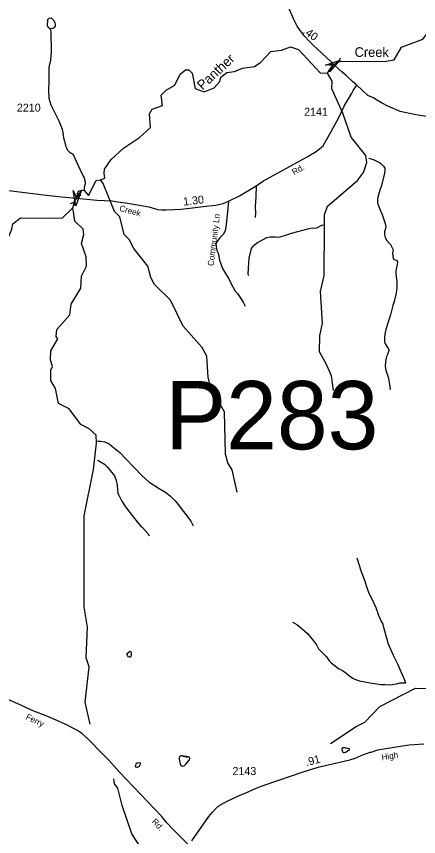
# Model space of a CAD drawing. Extents: x 1473865 to 1648260, y 639067 to 773536.
# Drawn here: x 1615631 to 1621916, y 660733 to 673547 of the extents above; entities that cross this region are included whole.
import ezdxf

# ---------------------------------------------------------------- set-up
doc = ezdxf.new("R2010")
doc.units = 0
for name, color, linetype in [('Exist Hydrographic Creek Single Shore', 7, 'Continuous'), ('Exist Hydrographic Creek Single Shore Label', 7, 'Continuous'), ('Exist Hydrographic Misc Water Feature', 7, 'Continuous'), ('Exist Road Non-System Type 51', 7, 'Continuous'), ('Exist Road Non-System Type 51 Label', 7, 'Continuous'), ('Exist Road Secondary Mileage Hundredths English Label', 7, 'Continuous'), ('Exist Road Secondary Structure Pipe Attributed CELL', 7, 'Continuous'), ('Exist Road Secondary Structure Pipe CELL', 7, 'Continuous'), ('Exist Road Secondary Structure Pipe Number Label', 7, 'Continuous'), ('Exist Road Secondary Type 51 Attributed', 7, 'Continuous'), ('Exist Road Secondary Type 51 Label', 7, 'Continuous'), ('Exist Road Secondary Type 51 Number Label', 7, 'Continuous')]:
    doc.layers.add(name, color=color, linetype=linetype)

msp = doc.modelspace()

# ---------------------------------------------------------------- linework, layer by layer
at = {"layer": 'Exist Hydrographic Creek Single Shore'}
for points in [[(1620492, 672660), (1620545, 672743), (1620591, 672796), (1620681, 672843), (1621410, 672845), (1621536, 672868), (1621649, 673065), (1621985, 673193), (1622075, 673310), (1622117, 673422), (1622105, 673502)], [(1616945, 670994), (1617011, 671020), (1617005, 671094), (1617008, 671161), (1617110, 671311), (1617307, 671488), (1617557, 671657), (1617729, 671810), (1617709, 672025), (1617752, 672100), (1617914, 672157), (1617896, 672317), (1617972, 672397), (1618107, 672470), (1618192, 672646), (1618273, 672711), (1618326, 672713), (1618377, 672662), (1618423, 672419), (1618564, 672366), (1618723, 672431), (1618808, 672528), (1618825, 672597), (1618918, 672670), (1619042, 672685), (1619167, 672736), (1619353, 672763), (1619453, 672830), (1619606, 673001), (1619773, 673017), (1619915, 673074), (1620040, 673028), (1620380, 672664), (1620492, 672660)], [(1616513, 670554), (1616543, 670658), (1616571, 670707), (1616603, 670816), (1616660, 670833), (1616689, 670827), (1616758, 670751), (1616879, 670985), (1616945, 670994)], [(1613918, 667726), (1613936, 667825), (1614039, 668049), (1614049, 668190), (1614109, 668307), (1614218, 668413), (1614319, 668470), (1614469, 668493), (1614564, 668701), (1614566, 668842), (1614627, 669015), (1614728, 669148), (1615118, 669448), (1615225, 669620), (1615203, 669710), (1615245, 669807), (1615482, 670038), (1615559, 670221), (1615577, 670306), (1615695, 670402), (1616145, 670396), (1616353, 670401), (1616513, 670554)], [(1620538, 662187), (1620942, 662454), (1621076, 662520), (1621313, 662768), (1621867, 663053), (1622483, 663043)]]:
    msp.add_lwpolyline(points, dxfattribs=at)
at = {"layer": 'Exist Hydrographic Misc Water Feature'}
for points in [[(1616162, 673348), (1616138, 673368), (1616123, 673388), (1616119, 673402), (1616122, 673498), (1616144, 673520), (1616167, 673522), (1616182, 673517), (1616198, 673506), (1616212, 673489), (1616230, 673453), (1616235, 673421), (1616235, 673389), (1616231, 673381), (1616218, 673367), (1616202, 673357), (1616162, 673348)], [(1616689, 670827), (1616699, 670907), (1616710, 670933), (1616711, 670950), (1616703, 670986), (1616699, 671002), (1616688, 671034), (1616672, 671066), (1616596, 671221), (1616546, 671338), (1616522, 671382), (1616493, 671403), (1616485, 671405), (1616469, 671415), (1616439, 671445), (1616414, 671496), (1616402, 671534), (1616379, 671630), (1616363, 671710), (1616365, 671718), (1616351, 671779), (1616301, 671908), (1616176, 672159), (1616146, 672262), (1616140, 672392), (1616143, 672538), (1616145, 672662), (1616141, 672678), (1616142, 672718), (1616146, 672750), (1616151, 672774), (1616172, 672864), (1616182, 673000), (1616181, 673068), (1616177, 673242), (1616174, 673306), (1616162, 673348)], [(1620586, 667703), (1620556, 667930), (1620467, 668129), (1620369, 668308), (1620372, 668558), (1620417, 668757), (1620381, 669250), (1620443, 669498), (1620445, 670263), (1620447, 670447), (1620491, 670580), (1620963, 670985), (1621056, 671107), (1621108, 671264), (1621093, 671373), (1620864, 671659), (1620735, 672036), (1620562, 672416), (1620566, 672533), (1620492, 672660)], [(1621137, 671331), (1621161, 671327), (1621185, 671319), (1621209, 671310), (1621241, 671298), (1621304, 671263), (1621320, 671253), (1621368, 671206), (1621387, 671174), (1621391, 671150), (1621386, 671094), (1621329, 670891), (1621313, 670833), (1621279, 670721), (1621275, 670689), (1621274, 670634), (1621309, 670537), (1621346, 670452), (1621394, 670310), (1621403, 670267), (1621401, 670231), (1621384, 670183), (1621381, 670136), (1621393, 670095), (1621401, 670080), (1621422, 670047), (1621462, 669999), (1621477, 669985), (1621518, 669898), (1621511, 669842), (1621517, 669765), (1621528, 669750), (1621570, 669737), (1621588, 669713), (1621583, 669673), (1621575, 669649), (1621571, 669625), (1621562, 669577), (1621560, 669545), (1621565, 669473), (1621572, 669449), (1621576, 669401), (1621578, 669305), (1621567, 669224), (1621534, 669093), (1621513, 669029), (1621475, 668886), (1621458, 668822), (1621404, 668657), (1621391, 668589), (1621382, 668521), (1621381, 668465), (1621395, 668433), (1621432, 668376), (1621444, 668352), (1621449, 668328), (1621433, 668265), (1621416, 668232), (1621399, 668155), (1621394, 668077), (1621407, 668021), (1621448, 667896), (1621470, 667727), (1621467, 667712)], [(1619081, 666115), (1619003, 666465), (1618937, 666575), (1618897, 666710), (1618881, 667367), (1618669, 667745), (1618630, 667904), (1618609, 668239), (1618528, 668382), (1618240, 668709), (1618037, 669114), (1617790, 669358), (1617734, 669468), (1617686, 669643), (1617464, 669920), (1617391, 670062), (1617317, 670139), (1617246, 670416), (1617164, 670500), (1616986, 670937), (1616945, 670994)], [(1616782, 662492), (1616704, 662835), (1616769, 663385), (1616721, 663527), (1616744, 664003), (1616690, 664319), (1616689, 665498), (1616692, 665747), (1616835, 666469), (1616882, 666879), (1616876, 667004), (1616769, 667104), (1616636, 667173), (1616456, 667416), (1616290, 667501), (1616243, 667735), (1616170, 667861), (1616172, 668019), (1616198, 668077), (1616166, 668180), (1616168, 668321), (1616279, 668512), (1616254, 668546), (1616264, 668654), (1616467, 668883), (1616486, 669050), (1616639, 669299), (1616650, 669490), (1616727, 669646), (1616721, 669790), (1616649, 669998), (1616684, 670139), (1616677, 670224), (1616545, 670348), (1616525, 670494), (1616513, 670554)], [(1620443, 670284), (1620401, 670279), (1620320, 670239), (1620288, 670234), (1620260, 670236), (1620202, 670229), (1619927, 670154), (1619847, 670128), (1619748, 670097), (1619716, 670094), (1619676, 670096), (1619596, 670097), (1619540, 670086), (1619470, 670050), (1619403, 670014), (1619347, 669968), (1619320, 669945), (1619302, 669919), (1619264, 669769), (1619259, 669698), (1619249, 669522), (1619260, 669498)], [(1616899, 666910), (1616951, 666909), (1617007, 666900), (1617023, 666896), (1617079, 666867), (1617118, 666837), (1617249, 666733), (1617342, 666636), (1617472, 666500), (1617596, 666370), (1617701, 666277), (1617860, 666169), (1617963, 666112), (1618042, 666050), (1618113, 665979), (1618161, 665919), (1618326, 665701), (1618355, 665660), (1618394, 665588)], [(1616893, 666612), (1616921, 666606), (1617009, 666552), (1617056, 666506), (1617166, 666370), (1617193, 666294), (1617206, 666226), (1617204, 666217), (1617218, 666089), (1617230, 666065), (1617256, 666017), (1617279, 665976), (1617338, 665887), (1617456, 665730), (1617540, 665625), (1617578, 665582), (1617603, 665560), (1617686, 665467), (1617708, 665434)], [(1621719, 663135), (1621698, 663187), (1621624, 663356), (1621591, 663428), (1621526, 663563), (1621464, 663702), (1621443, 663750), (1621435, 663774), (1621424, 663815), (1621378, 663977), (1621363, 664046), (1621363, 664052), (1621333, 664104), (1621289, 664197), (1621277, 664229), (1621279, 664237), (1621271, 664261), (1621252, 664309), (1621184, 664454), (1621143, 664531), (1621116, 664603), (1621074, 664736), (1621016, 664896), (1620997, 664953), (1620954, 665081)], [(1619947, 664083), (1619975, 664070), (1620014, 664048), (1620062, 664011), (1620180, 663907), (1620275, 663794), (1620322, 663730), (1620353, 663669), (1620438, 663584), (1620476, 663541), (1620525, 663474), (1620551, 663450), (1620663, 663362), (1620727, 663330), (1620779, 663294), (1620814, 663261), (1620842, 663241), (1620897, 663203), (1620921, 663191), (1620961, 663175), (1620993, 663166), (1621161, 663136), (1621324, 663112), (1621394, 663107), (1621468, 663106), (1621569, 663121), (1621623, 663136), (1621719, 663135)], [(1617357, 663587), (1617398, 663626), (1617408, 663628), (1617420, 663624), (1617425, 663592), (1617425, 663567), (1617419, 663552), (1617409, 663538), (1617399, 663536), (1617385, 663542), (1617367, 663560), (1617357, 663587)], [(1620723, 662116), (1620733, 662124), (1620765, 662123), (1620773, 662119), (1620833, 662112), (1620829, 662086), (1620776, 662047), (1620752, 662041), (1620746, 662043), (1620734, 662055), (1620721, 662099), (1620723, 662116)], [(1620723, 662116), (1620733, 662124), (1620765, 662123), (1620833, 662112), (1620829, 662086), (1620776, 662047), (1620752, 662041), (1620746, 662043), (1620734, 662055), (1620721, 662099), (1620723, 662116)], [(1618176, 661959), (1618174, 661941), (1618185, 661901), (1618189, 661869), (1618202, 661845), (1618224, 661833), (1618232, 661833), (1618257, 661842), (1618279, 661864), (1618338, 661933), (1618344, 661957), (1618338, 661969), (1618326, 661979), (1618318, 661981), (1618298, 661976), (1618282, 661976), (1618242, 661984), (1618220, 661995), (1618202, 661997), (1618180, 661983), (1618176, 661959)], [(1618176, 661959), (1618174, 661941), (1618189, 661869), (1618202, 661845), (1618224, 661833), (1618232, 661833), (1618257, 661842), (1618279, 661864), (1618338, 661933), (1618344, 661957), (1618338, 661969), (1618326, 661979), (1618318, 661981), (1618220, 661995), (1618202, 661997), (1618180, 661983), (1618176, 661959)], [(1617490, 661846), (1617488, 661828), (1617494, 661821), (1617506, 661816), (1617524, 661816), (1617556, 661833), (1617573, 661863), (1617571, 661879), (1617565, 661886), (1617521, 661880), (1617499, 661866), (1617490, 661846)], [(1618613, 656550), (1618597, 656626), (1618450, 656813), (1618387, 657136), (1618225, 657464), (1618201, 657589), (1618130, 657850), (1618077, 658275), (1618052, 658291), (1618029, 659050), (1617945, 659643), (1617826, 660095), (1617687, 660314), (1617648, 660450), (1617435, 660776), (1617283, 661218), (1617219, 661489), (1617162, 661556), (1617155, 661638)]]:
    msp.add_lwpolyline(points, dxfattribs=at)
at = {"layer": 'Exist Road Non-System Type 51'}
for points in [[(1619376, 670902), (1619372, 670728), (1619365, 670570), (1619370, 670472), (1619363, 670404)], [(1618946, 670660), (1618917, 670342), (1618905, 670253), (1618892, 670196), (1618862, 670142), (1618805, 670081), (1618762, 670027), (1618748, 669997), (1618752, 669950), (1618762, 669891), (1618784, 669846), (1618807, 669738), (1618850, 669607), (1618914, 669504), (1618953, 669449), (1618967, 669410), (1619049, 669256), (1619085, 669219), (1619137, 669140), (1619173, 669081), (1619208, 669018)]]:
    msp.add_lwpolyline(points, dxfattribs=at)
at = {"layer": 'Exist Road Secondary Structure Pipe Attributed CELL'}
for points in [[(1620461, 672786), (1620692, 672864), (1620531, 672681), (1620591, 672796)], [(1616643, 670815), (1616561, 670586), (1616517, 670825), (1616571, 670707)]]:
    msp.add_lwpolyline(points, close=True, dxfattribs=at)
at = {"layer": 'Exist Road Secondary Structure Pipe CELL'}
for p, q in [((1620573, 672780), (1620674, 672847)), ((1620683, 672897), (1620674, 672847)), ((1620723, 672836), (1620674, 672847)), ((1620524, 672792), (1620573, 672780)), ((1620565, 672730), (1620573, 672780)), ((1616576, 670789), (1616589, 670740)), ((1616589, 670740), (1616526, 670637)), ((1616639, 670750), (1616589, 670740)), ((1616476, 670626), (1616526, 670637)), ((1616539, 670588), (1616526, 670637))]:
    msp.add_line(p, q, dxfattribs=at)
at = {"layer": 'Exist Road Secondary Type 51 Attributed'}
for points in [[(1620950, 672473), (1620883, 672528), (1620781, 672628), (1620721, 672675), (1620671, 672724), (1620591, 672796), (1620541, 672846), (1620486, 672897), (1620404, 672974), (1620268, 673100), (1620204, 673161), (1620130, 673243), (1620090, 673293), (1620065, 673329), (1620021, 673396), (1619968, 673497), (1619897, 673656), (1619866, 673716), (1619822, 673813), (1619782, 673879), (1619747, 673947), (1619687, 674018), (1619613, 674095)], [(1615512, 670825), (1615806, 670793), (1616056, 670760), (1616337, 670726), (1616571, 670707), (1616890, 670677), (1617130, 670666), (1617219, 670649), (1617337, 670633), (1617557, 670600), (1617703, 670570), (1617840, 670530), (1617901, 670527), (1617972, 670525), (1618099, 670528), (1618201, 670535), (1618341, 670551), (1618548, 670576), (1618744, 670598), (1618816, 670612), (1618863, 670623), (1618946, 670660), (1619119, 670742), (1619376, 670902), (1619491, 670978), (1620174, 671351), (1620315, 671437), (1620425, 671526), (1620551, 671747), (1620666, 671959), (1620761, 672153), (1620869, 672335), (1620896, 672387), (1620950, 672473)], [(1622045, 671984), (1621873, 672008), (1621627, 672059), (1621436, 672144), (1621336, 672195), (1621249, 672251), (1621210, 672276), (1621124, 672312), (1621032, 672397), (1620950, 672473)], [(1618336, 660590), (1618065, 660860), (1617982, 660951), (1617899, 661052), (1617245, 661739), (1617077, 661926), (1616903, 662100), (1616830, 662179), (1616743, 662266), (1616654, 662345), (1616584, 662390), (1616391, 662488), (1616123, 662609), (1615878, 662703), (1615689, 662793), (1615462, 662890)], [(1618374, 660666), (1618640, 661049), (1618690, 661112), (1618749, 661174), (1618781, 661203), (1618812, 661223), (1618912, 661282), (1619111, 661376), (1619204, 661413), (1619378, 661489), (1619487, 661530), (1620145, 661755), (1620262, 661793), (1620370, 661822), (1620843, 661933), (1620923, 661960), (1621046, 662009), (1621162, 662051), (1621173, 662055), (1621279, 662088), (1621307, 662094), (1621373, 662107), (1621535, 662133), (1621767, 662165), (1621997, 662184)]]:
    msp.add_lwpolyline(points, dxfattribs=at)

# ---------------------------------------------------------------- texts
at = {"layer": 'Exist Hydrographic Creek Single Shore Label'}
for s, rotation, p in [('Creek', 359.699, (1620916, 672915)), ('Panther', 42.7871, (1618539, 672389))]:
    msp.add_text(s, height=150, rotation=rotation, dxfattribs=at).set_placement(p)
at = {"layer": 'Exist Road Non-System Type 51 Label'}
msp.add_text('Community Ln', height=95, rotation=82.8792, dxfattribs=at).set_placement((1618712, 669643))
at = {"layer": 'Exist Road Secondary Mileage Hundredths English Label'}
for s, rotation, p in [('.40', 324.2356, (1620099, 673293)), ('1.30', 6.8867, (1618245, 670589)), ('.91', 14.9155, (1620166, 661832))]:
    msp.add_text(s, height=125, rotation=rotation, dxfattribs=at).set_placement(p)
at = {"layer": 'Exist Road Secondary Structure Pipe Number Label'}
msp.add_text('P283', height=1066.3, dxfattribs=at).set_placement((1617958, 666784))
at = {"layer": 'Exist Road Secondary Type 51 Label'}
for s, rotation, p in [('Rd.', 29.9425, (1619971, 671066)), ('Creek', 344.6981, (1617233, 670510)), ('Ferry', 334.5289, (1615769, 662572)), ('High', 9.222, (1621345, 661924)), ('Rd.', 311.7829, (1617741, 660963))]:
    msp.add_text(s, height=95, rotation=rotation, dxfattribs=at).set_placement(p)
at = {"layer": 'Exist Road Secondary Type 51 Number Label'}
for s, p in [('2210', (1615639, 672059)), ('2141', (1620128, 671995)), ('2143', (1619008, 661695))]:
    msp.add_text(s, height=125, dxfattribs=at).set_placement(p)

doc.saveas('drawing.dxf')
